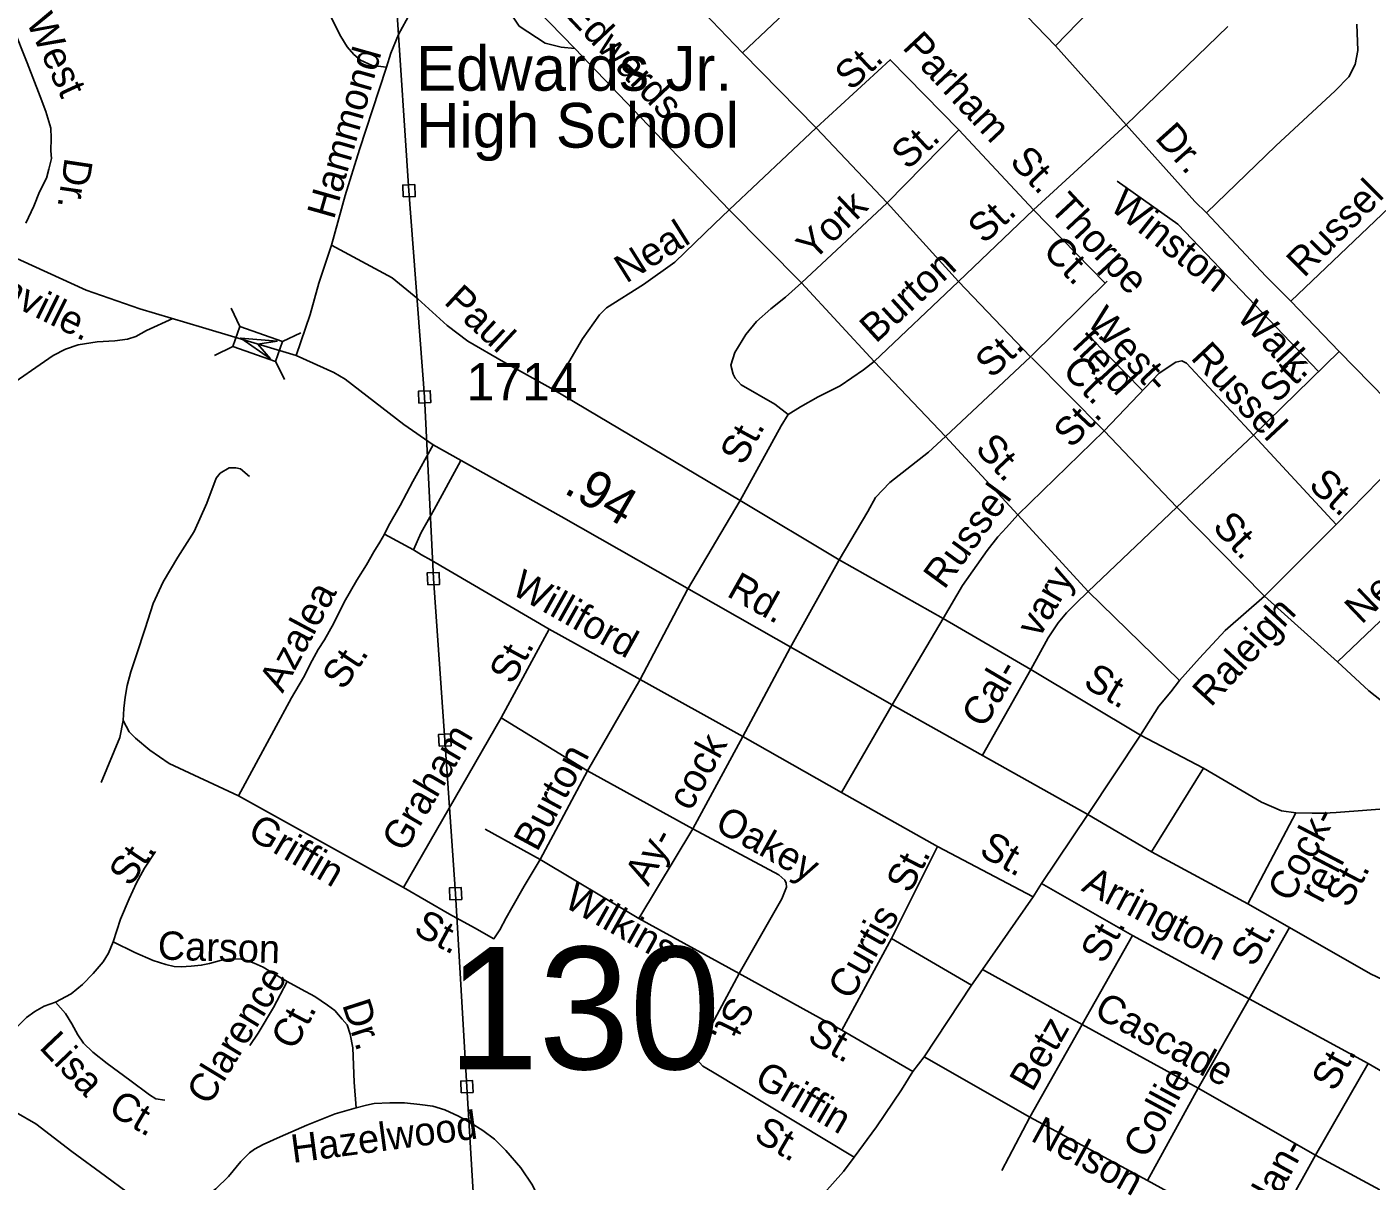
# Model space of a CAD drawing. Extents: x 2220236 to 2384410, y 720751 to 894131.
# Drawn here: x 2347083 to 2351588, y 793737 to 797608 of the extents above; entities that cross this region are included whole.
import ezdxf

# ---------------------------------------------------------------- set-up
doc = ezdxf.new("R2010")
doc.units = 0
doc.layers.add('Default', color=7, linetype='Continuous')

msp = doc.modelspace()

# ---------------------------------------------------------------- linework, layer by layer
at = {"layer": 'Default'}
for p, q in [((2349481.4, 797521.2), (2348847.8, 798184.2)), ((2350530.9, 797544.4), (2350043, 798052.5)), ((2348919, 797535.8), (2348685.3, 797776.4)), ((2349744.3, 797771), (2349481.4, 797521.2)), ((2351107.9, 797609.4), (2350767.1, 797280)), ((2349436.6, 796995.1), (2348919, 797535.8)), ((2350530.9, 797544.4), (2350767.1, 797280)), ((2349481.4, 797521.2), (2349728, 797269.6)), ((2349436.6, 796995.1), (2349728, 797269.6)), ((2349728, 797269.6), (2349966.4, 797018.3)), ((2349966.4, 797018.3), (2350206.8, 797262.8)), ((2350456.7, 796994.9), (2350206.8, 797262.8)), ((2350767.1, 797280), (2350456.7, 796994.9)), ((2350767.1, 797280), (2350997.7, 797022.7)), ((2349678.8, 796749.4), (2349436.6, 796995.1)), ((2349678.8, 796749.4), (2349966.4, 797018.3)), ((2349966.4, 797018.3), (2350205.4, 796754.8)), ((2350205.4, 796754.8), (2350456.7, 796994.9)), ((2350456.7, 796994.9), (2350696.3, 796749.4)), ((2351036.9, 796984.8), (2350997.7, 797022.7)), ((2351036.9, 796984.8), (2351235.9, 796771.8)), ((2351235.9, 796771.8), (2351319.3, 796688.3)), ((2349922.3, 796486.4), (2349678.8, 796749.4)), ((2349922.3, 796486.4), (2350205.4, 796754.8)), ((2350446.8, 796502), (2350205.4, 796754.8)), ((2350446.8, 796502), (2350703.9, 796756)), ((2351319.3, 796688.3), (2351480.9, 796520.2)), ((2347766.8, 796665.3), (2347796.7, 796603.1)), ((2347939.2, 796552.8), (2348001.4, 796582.7)), ((2347711.2, 796506.6), (2347773.4, 796536.5)), ((2350161.9, 796234.8), (2350446.8, 796502)), ((2350693.8, 796253.8), (2350450.2, 796499.7)), ((2351480.9, 796520.2), (2351194.3, 796238.9)), ((2351480.9, 796520.2), (2351759.2, 796234.4)), ((2347916.4, 796487.7), (2347946.3, 796425.6)), ((2350161.9, 796234.8), (2349922.3, 796486.4)), ((2348849.3, 796390.7), (2349473.5, 796020.2)), ((2350404.5, 795971.9), (2350161.9, 796234.8)), ((2350404.5, 795971.9), (2350693.8, 796253.8)), ((2350693.8, 796253.8), (2350936.8, 795998)), ((2350936.8, 795998), (2351194.3, 796238.9)), ((2351194.3, 796238.9), (2351471.5, 795939.2)), ((2351475.9, 795478.4), (2352103.9, 796081.8)), ((2349297, 795721.8), (2349473.5, 796020.2)), ((2349473.5, 796020.2), (2349805.6, 795821)), ((2350639.9, 795714.4), (2350936.8, 795998)), ((2350936.8, 795998), (2351230.8, 795699.6)), ((2350639.9, 795714.4), (2350404.5, 795971.9)), ((2348280.9, 795907.2), (2348378.1, 795854.4)), ((2349641.3, 795526.4), (2349805.6, 795821)), ((2349805.6, 795821), (2350154.3, 795623.8)), ((2349137.8, 795419.6), (2349297, 795721.8)), ((2350639.9, 795714.4), (2350945.9, 795415.8)), ((2351230.8, 795699.6), (2351475.9, 795478.4)), ((2348672.5, 795290.8), (2348832.7, 795588.4)), ((2348832.7, 795588.4), (2349137.8, 795419.6)), ((2349982.5, 795334.3), (2350154.3, 795623.8)), ((2350154.3, 795623.8), (2350447.4, 795453.1)), ((2349482.9, 795228.7), (2349641.3, 795526.4)), ((2350285.7, 795166.1), (2350447.4, 795453.1)), ((2350447.4, 795453.1), (2350815.7, 795232.5)), ((2349137.8, 795419.6), (2348962.2, 795113.6)), ((2349482.9, 795228.7), (2349137.8, 795419.6)), ((2349813.2, 795040.9), (2349982.5, 795334.3)), ((2348345, 794722.3), (2348672.5, 795290.8)), ((2348672.5, 795290.8), (2348962.2, 795113.6)), ((2349314.7, 794918.7), (2349482.9, 795228.7)), ((2349813.2, 795040.9), (2349482.9, 795228.7)), ((2351026.8, 795122.5), (2350815.7, 795232.5)), ((2348962.2, 795113.6), (2348803.6, 794815.9)), ((2348962.2, 795113.6), (2349314.7, 794918.7)), ((2350852.4, 794841.8), (2351026.8, 795122.5)), ((2347791.6, 795029.6), (2348345, 794722.3)), ((2350135.4, 794860.1), (2349813.2, 795040.9)), ((2350638.9, 794967), (2350852.4, 794841.8)), ((2351174.6, 794667.3), (2351335.6, 794973)), ((2348803.6, 794815.9), (2348619, 794918.3)), ((2349134, 794618), (2349314.7, 794918.7)), ((2349980.6, 794551), (2350135.4, 794860.1)), ((2350135.4, 794860.1), (2350455.1, 794690.5)), ((2350852.4, 794841.8), (2351174.6, 794667.3)), ((2348803.6, 794815.9), (2349134, 794618)), ((2350788, 794561.1), (2350483.5, 794735.6)), ((2351174.6, 794667.3), (2351314.8, 794587.7)), ((2349470.1, 794433.4), (2349134, 794618)), ((2350620.2, 794262.7), (2350788, 794561.1)), ((2350788, 794561.1), (2351179.6, 794348.7)), ((2351179.6, 794348.7), (2351314.8, 794587.7)), ((2349813.8, 794243.8), (2349980.6, 794551)), ((2349980.6, 794551), (2350248.4, 794394.2)), ((2349470.1, 794433.4), (2349813.8, 794243.8)), ((2350285.7, 794446.7), (2350620.2, 794262.7)), ((2351179.6, 794348.7), (2351008.7, 794049.5)), ((2351179.6, 794348.7), (2351578.4, 794131.9)), ((2349813.8, 794243.8), (2350052.6, 794104.7)), ((2350444.9, 793952.4), (2350620.2, 794262.7)), ((2350620.2, 794262.7), (2351008.7, 794049.5)), ((2350089.9, 794154.7), (2350444.9, 793952.4)), ((2351402, 793824), (2351578.4, 794131.9)), ((2351578.4, 794131.9), (2351626.7, 794104.3)), ((2351008.7, 794049.5), (2350839.1, 793740)), ((2351402, 793824), (2351008.7, 794049.5)), ((2350444.9, 793952.4), (2350350.2, 793772.8)), ((2350839.1, 793740), (2350444.9, 793952.4)), ((2351233.3, 793522.5), (2351402, 793824)), ((2351711.2, 793658), (2351402, 793824)), ((2350839.1, 793740), (2351233.3, 793522.5))]:
    msp.add_line(p, q, dxfattribs=at)
for points in [[(2348707.3, 791564.5), (2348681.9, 792186.1), (2348644.1, 792827.5), (2348595.1, 793420.7), (2348557.5, 794054), (2348519.6, 794701.4), (2348483.4, 795216.7), (2348445.1, 795757.9), (2348415.6, 796367.4), (2348363.4, 797058.6), (2348322, 797681.9), (2348023.9, 798200.2), (2347737.8, 798710.5), (2347371.9, 799369.8), (2346969.9, 800062.7), (2346651.1, 800622.8), (2346391.8, 801077.6), (2345925.8, 801925.5), (2345668.8, 802346.4), (2345321.9, 802938.1), (2345371.3, 803154.6)], [(2350733.5, 798356.6), (2350760.1, 797929.1), (2350762.9, 797867.2), (2350759.4, 797825.1), (2350751.9, 797793.1), (2350730.2, 797760.8), (2350678.9, 797698.1), (2350530.9, 797544.4)], [(2348104.4, 798149), (2348113, 798095.2), (2348111.4, 798061.3), (2348097.8, 798027.1), (2348082.2, 797996.9), (2348048.5, 797974.5), (2348024.7, 797954.1), (2348011, 797933.9), (2348007.5, 797902), (2348018.1, 797848.2), (2348045.1, 797760.5), (2348104.6, 797635.2), (2348135.2, 797575.7), (2348155.6, 797541.9), (2348178.1, 797516.2), (2348200.3, 797496.5), (2348240.4, 797478.9), (2348288.5, 797473.5)], [(2348685.3, 797776.4), (2348681.5, 797702.2), (2348694.1, 797668.3), (2348732.6, 797610.9), (2348819.4, 797554), (2348873.4, 797540.6), (2348919, 797535.8)], [(2348288.5, 797473.5), (2348302.8, 797520.5), (2348328.1, 797582.8), (2348366.9, 797654.2), (2348403.8, 797702.9)], [(2351540.8, 797617.2), (2351544, 797528.8), (2351535.3, 797482.6), (2351513.8, 797440.3), (2351468.3, 797393.8), (2351268.7, 797209.4), (2351036.9, 796984.8)], [(2347035.1, 797608.3), (2347083.1, 797487.2), (2347126.9, 797374.5), (2347145.7, 797324.5), (2347162.4, 797268.1), (2347164.5, 797234.7), (2347162.4, 797193), (2347164.6, 797166.6), (2347155.8, 797131.2), (2347147.8, 797101.2), (2347124.8, 797055.3), (2347106.1, 797007.3), (2347078.9, 796949.9)], [(2350206.8, 797262.8), (2349976.4, 797498.2), (2349728, 797269.6)], [(2348103.7, 796875.8), (2348149.6, 797042.3), (2348197.6, 797197.4), (2348263.3, 797398), (2348288.5, 797473.5)], [(2351319.3, 796688.3), (2351931.7, 797271.5), (2351974.9, 797333.9)], [(2346397.3, 797166.7), (2347022, 796843.7), (2347281.7, 796725.5), (2347461.1, 796662.3), (2347671.1, 796599.6)], [(2348344.3, 797037.8), (2348384.2, 797039.4), (2348382.6, 797079.3), (2348342.6, 797077.7), (2348344.3, 797037.8)], [(2351412.5, 796453.1), (2350940.2, 796946.8), (2350737.2, 797091.2)], [(2348849.3, 796390.7), (2348880.6, 796451), (2348945.1, 796561.7), (2349002.3, 796642.5), (2349025.9, 796666.6), (2349149, 796744.1), (2349254, 796819.4), (2349387.8, 796947.9), (2349436.6, 796995.1)], [(2347984.9, 796505.8), (2348032.1, 796643.2), (2348060.7, 796748.6), (2348103.7, 796875.8)], [(2348103.7, 796875.8), (2348307, 796766.6), (2348392.9, 796695.8), (2348491.5, 796607.3), (2348561, 796554.2), (2348680.2, 796484.6), (2348849.3, 796390.7)], [(2349634, 796308.1), (2349589.5, 796343.5), (2349476.8, 796408.1), (2349456.5, 796429.9), (2349450.4, 796443.9), (2349442.1, 796473.7), (2349455.6, 796515.9), (2349492.8, 796576.2), (2349528.4, 796620.7), (2349575.9, 796663.3), (2349625.3, 796701.9), (2349678.8, 796749.4)], [(2346376.2, 796043), (2346464.2, 796044), (2346486.2, 796048.3), (2346535.9, 796071), (2346656.9, 796150.3), (2347170.4, 796506.4), (2347212.2, 796527), (2347254, 796541.5), (2347317.8, 796552.1), (2347377.7, 796554.9), (2347419.7, 796561.4), (2347447.6, 796569.8), (2347483.4, 796590), (2347571.7, 796630.1)], [(2347671.1, 796599.6), (2347984.9, 796505.8), (2348111.7, 796448.9), (2348149.6, 796427), (2348345.8, 796275.3), (2348444.4, 796206.2), (2348873.8, 795965.8), (2349982.5, 795334.3), (2350638.9, 794967)], [(2350644.8, 796570.5), (2350822.5, 796389)], [(2349634, 796308.1), (2349675.7, 796334.6), (2349735.2, 796367.3), (2349808.7, 796404.3), (2349886.9, 796457.8), (2349922.3, 796486.4)], [(2351194.3, 796238.9), (2350969.5, 796480.1), (2350953.4, 796488), (2350933.6, 796483.6), (2350877.8, 796447.1), (2350693.8, 796253.8)], [(2348396.5, 796346.6), (2348436.4, 796348.2), (2348434.8, 796388.2), (2348394.8, 796386.6), (2348396.5, 796346.6)], [(2349473.5, 796020.2), (2349610.5, 796269.9), (2349634, 796308.1)], [(2349805.6, 795821), (2349901.7, 795983.5), (2349927.3, 796029.7), (2349974.6, 796080.3), (2350105.3, 796181.9), (2350161.9, 796234.8)], [(2350638.9, 794967), (2350815.7, 795232.5), (2350876.4, 795329.8), (2350916.8, 795377.9), (2350945.9, 795415.8), (2351012.9, 795491.7), (2351098.8, 795584), (2351230.8, 795699.6), (2351471.5, 795939.2), (2351759.2, 796234.4)], [(2348280.9, 795907.2), (2348294.9, 795934.7), (2348333.6, 796003.1), (2348376.6, 796084), (2348444.4, 796206.2)], [(2347405, 795282.4), (2347407.5, 795322.9), (2347411.9, 795360.2), (2347418.9, 795400), (2347431.5, 795445.5), (2347450.3, 795502), (2347479.3, 795590.5), (2347505.4, 795675), (2347539.4, 795747.2), (2347588.4, 795829.6), (2347643.3, 795916.3), (2347686.3, 796010.7), (2347717.2, 796095.2), (2347731, 796111.3), (2347760.9, 796129.6), (2347782.9, 796129.9), (2347798.8, 796126.1), (2347829.1, 796100.5)], [(2348378.1, 795854.4), (2348403.9, 795912.2), (2348447.7, 795989.8), (2348536.4, 796151.6)], [(2350154.3, 795623.8), (2350218.8, 795735.3), (2350301.3, 795852.3), (2350336.8, 795898.6), (2350366.4, 795929), (2350404.5, 795971.9)], [(2347791.6, 795029.6), (2347970, 795358.4), (2348010.2, 795426.5), (2348039.2, 795483.4), (2348059.4, 795520.1), (2348079.7, 795553), (2348111.2, 795608.6), (2348146.6, 795679.4), (2348188.3, 795752.7), (2348221.2, 795804.6), (2348245.2, 795847.6), (2348265.2, 795880.8), (2348280.9, 795907.2)], [(2348378.1, 795854.4), (2348405.6, 795838.1), (2348438.2, 795819.9), (2348832.7, 795588.4)], [(2348426, 795737.2), (2348465.9, 795738.8), (2348464.3, 795778.7), (2348424.3, 795777.1), (2348426, 795737.2)], [(2350447.4, 795453.1), (2350505.6, 795559.3), (2350539.7, 795609.9), (2350567.7, 795643.5), (2350597.3, 795673.9), (2350639.9, 795714.4)], [(2352145, 795318.6), (2351755.2, 795324.1), (2351687.2, 795323.1), (2351657.2, 795328.9), (2351623, 795348.3), (2351580.4, 795381.7), (2351475.9, 795478.4)], [(2347331.5, 795074.8), (2347393.6, 795225.5), (2347405, 795282.4)], [(2347405, 795282.4), (2347425.2, 795244.5), (2347446.6, 795223), (2347494.7, 795182.5), (2347559.1, 795138.3), (2347791.6, 795029.6)], [(2348464.3, 795195.9), (2348504.2, 795197.5), (2348502.6, 795237.5), (2348462.6, 795235.8), (2348464.3, 795195.9)], [(2351335.6, 794973), (2351288.3, 794979.6), (2351221.3, 795008.7), (2351026.8, 795122.5)], [(2352146.6, 795024.7), (2351471.5, 794973.3), (2351431.1, 794972), (2351390.6, 794972), (2351335.6, 794973)], [(2349717.8, 793656), (2349820.1, 793769.7), (2349855.5, 793817.7), (2349930, 793920.1), (2350014.1, 794043.4), (2350052.6, 794104.7), (2350089.9, 794154.7), (2350248.4, 794394.2), (2350285.7, 794446.7), (2350455.1, 794690.5), (2350483.5, 794735.6), (2350638.9, 794967)], [(2349314.7, 794918.7), (2349603.4, 794764.1), (2349623.6, 794746.4), (2349628, 794737.2), (2349628.7, 794723.6), (2349613.6, 794684.4), (2349470.1, 794433.4)], [(2347371.5, 794539.6), (2347396.1, 794616.1), (2347425.2, 794684.4), (2347450.4, 794737.5), (2347477, 794786.8), (2347513.6, 794842.4)], [(2348803.6, 794815.9), (2348749.3, 794726.1), (2348707.6, 794654.1), (2348688.7, 794619.9), (2348668.4, 794580.7), (2348648.2, 794550.4), (2348582.5, 794587.1), (2348499.1, 794632.6), (2348345, 794722.3)], [(2348500.5, 794680.6), (2348540.4, 794682.2), (2348538.8, 794722.1), (2348498.9, 794720.5), (2348500.5, 794680.6)], [(2351314.8, 794587.7), (2351585.8, 794432.8), (2351673.6, 794391.1), (2351750.7, 794358.9)], [(2347178.8, 794338), (2347231.2, 794365.2), (2347269.1, 794396.8), (2347304.5, 794433.4), (2347338.6, 794472.6), (2347356.3, 794501.7), (2347371.5, 794539.6)], [(2347371.5, 794539.6), (2347444.7, 794504.2), (2347505.4, 794477.7), (2347548.4, 794463.8), (2347576.2, 794457.5), (2347600.2, 794456.2), (2347633, 794458.7), (2347667.1, 794461.3), (2347694.9, 794467.6), (2347735.4, 794479), (2347759.4, 794481.5), (2347782.1, 794482.8), (2347801.1, 794481.5), (2347821.3, 794477.7), (2347844, 794468.8), (2347874.3, 794454.9), (2347914.8, 794430.9), (2347955.2, 794406.9)], [(2349470.1, 794433.4), (2349329.8, 794171.2), (2349325.9, 794159.2), (2349326, 794147.2), (2349348.4, 794123.3), (2349380.6, 794103.8), (2349855.5, 793817.7)], [(2347955.2, 794406.9), (2347909.7, 794319.7), (2347857.9, 794233.7), (2347830.1, 794192)], [(2348186.4, 793983.4), (2348180.1, 794069.3), (2348175, 794184.4), (2348166.2, 794229.9), (2348156.1, 794261.5), (2348139.7, 794280.5), (2348114.4, 794309.5), (2348090.4, 794327.2), (2348047.4, 794356.3), (2348001.9, 794381.6), (2347955.2, 794406.9)], [(2346942.5, 794020.7), (2346970.3, 794096.5), (2347009.5, 794185), (2347025.9, 794222.9), (2347048.6, 794253.3), (2347081.5, 794286.2), (2347109.3, 794306.4), (2347140.9, 794324.1), (2347178.8, 794338)], [(2347178.8, 794338), (2347211.6, 794300.1), (2347233.1, 794264.7), (2347253.3, 794228), (2347272.3, 794200.2), (2347303.9, 794169.8), (2347351.9, 794131.9), (2347427.7, 794076.3), (2347493.4, 794027), (2347514.9, 794013.1), (2347545.2, 794009.3)], [(2348538.3, 794033.2), (2348578.3, 794034.9), (2348576.6, 794074.8), (2348536.7, 794073.2), (2348538.3, 794033.2)], [(2348186.4, 793983.4), (2348115.7, 793963.1), (2348020.9, 793925.2), (2347931.2, 793886), (2347874.3, 793860.7), (2347845.3, 793844.3), (2347828.8, 793832.9), (2347799.8, 793803.8), (2347758.1, 793753.3), (2347716.4, 793711.5), (2347681, 793686.2), (2347646.9, 793673.6), (2347607.7, 793662.2), (2347574.9, 793657.2), (2347548.4, 793657.2), (2347524.3, 793658.4), (2347490.2, 793666), (2347458.6, 793677.4), (2347418.2, 793700.2), (2347346.2, 793754.5), (2347233.7, 793836.7), (2347113.1, 793929.6), (2347046.1, 793967.6)], [(2348186.4, 793983.4), (2348220.5, 793992.2), (2348247.1, 793997.3), (2348298.9, 793999.8), (2348348.1, 793999.8), (2348399.9, 793994.7), (2348442.9, 793988.4), (2348483.3, 793977), (2348528.8, 793955.5), (2348571.8, 793931.5), (2348611, 793907.5), (2348650.1, 793878.4), (2348688, 793840.5), (2348738.6, 793782.3), (2348777.7, 793724.2), (2348795.4, 793686.2), (2348810.6, 793635.7), (2348861.8, 793421.4), (2348884.5, 793339.2), (2348919.9, 793240.6), (2348959.7, 793146.4)]]:
    msp.add_lwpolyline(points, dxfattribs=at)
for points in [[(2347796.7, 796603.1), (2347939.3, 796553.2), (2347916, 796486.5), (2347773.4, 796536.5)], [(2347899.7, 796494.9), (2347799.5, 796564.4), (2347921, 796554.3), (2347856.9, 796543.8)]]:
    msp.add_lwpolyline(points, close=True, dxfattribs=at)

# ---------------------------------------------------------------- texts
for s, height, rotation, p in [('Edwards', 95, 313.3737, (2348882, 797650.1)), ('West', 95, 294.6809, (2347078.7, 797627.2)), ('Parham', 95, 313.1662, (2350014, 797537.3)), ('Hammond', 95, 74.0995, (2348111.6, 796959.5)), ('St.', 95, 43.1484, (2349845.7, 797391.2)), ('St.', 95, 42.7365, (2350034.9, 797125.9)), ('Dr.', 95, 311.9409, (2350860.7, 797234.1)), ('St.', 95, 313.5574, (2350373, 797153.8)), ('Dr.', 95, 261.5139, (2347210, 797172.2)), ('Russel', 95, 45.1569, (2351363, 796764.5)), ('York', 95, 43.5996, (2349717.8, 796819.7)), ('Thorpe', 95, 312.9843, (2350506.6, 796998)), ('Winston', 95, 321.4904, (2350707.5, 796999.4)), ('St.', 95, 42.7365, (2350291, 796877.6)), ('Neal', 95, 32.1932, (2349091.2, 796746.5)), ('Ct.', 95, 314.3299, (2350483.6, 796852.2)), ('Nashville.', 95, 333.6599, (2346782.6, 796797.1)), ('Burton', 95, 42.4043, (2349928.1, 796544.7)), ('Paul', 95, 317.1322, (2348477.3, 796682.4)), ('West-', 95, 312.9843, (2350631.6, 796615.5)), ('Walk', 95, 312.9843, (2351133.2, 796634.7)), ('field', 95, 312.9843, (2350581, 796536.2)), ('St.', 95, 43.3955, (2350316.9, 796426.3)), ('Russel', 95, 313.039, (2350980.2, 796496.4)), ('Ct.', 95, 314.3299, (2350549, 796451.4)), ('St.', 95, 44.4654, (2351271.4, 796342)), ('St.', 95, 46.6576, (2350584.2, 796192)), ('St.', 95, 61.2478, (2349484.1, 796133.8)), ('St.', 95, 313.2141, (2350257.4, 796190.3)), ('.94', 125, 329.7615, (2348878.1, 796047.9)), ('Russel', 95, 53.738, (2350157.4, 795718.4)), ('St.', 95, 317.833, (2351374.6, 796066.1)), ('St.', 95, 313.4762, (2351052.8, 795928.4)), ('New', 95, 43.7899, (2351556, 795602)), ('Williford', 95, 330.6743, (2348701.5, 795709.6)), ('Rd.', 95, 330.6172, (2349424.6, 795701.3)), ('vary', 95, 59.9864, (2350475.9, 795555.4)), ('Azalea', 95, 61.7953, (2347939.7, 795371.3)), ('Raleigh', 95, 47.4492, (2351050.8, 795324.3)), ('St.', 95, 55.9377, (2348144.2, 795380.4)), ('St.', 95, 61.3054, (2348710.6, 795399.2)), ('Cal-', 95, 59.3865, (2350291.5, 795252.7)), ('St.', 95, 329.0446, (2350618.9, 795398.8)), ('Graham', 95, 59.5403, (2348348.6, 794836.4)), ('cock', 95, 61.5168, (2349307.9, 794974.9)), ('Burton', 95, 61.6626, (2348792.9, 794838.9)), ('Griffin', 95, 329.5433, (2347817.1, 794892.4)), ('Oakey', 95, 330.6464, (2349383.6, 794917.6)), ('Cock-', 95, 62.4208, (2351320.8, 794668.5)), ('Ay-', 95, 61.5168, (2349165.1, 794723.3)), ('St.', 95, 330.4678, (2350270.3, 794832.9)), ('St.', 95, 55.9377, (2347429.6, 794721.4)), ('St.', 95, 62.6585, (2350042.4, 794698.7)), ('rell', 95, 62.4208, (2351423.3, 794664.9)), ('Arrington', 95, 332.3221, (2350613.9, 794713.2)), ('St.', 95, 62.4208, (2351514.8, 794650)), ('Wilkins', 95, 330.6743, (2348877.6, 794660.6)), ('Curtis', 95, 60.2717, (2349844.8, 794340.6)), ('St.', 95, 331.6738, (2348374.2, 794569.4)), ('St.', 95, 61.1048, (2350692.7, 794462)), ('Carson', 95, 358.1659, (2347520.3, 794481.1)), ('St.', 95, 60.877, (2351195.7, 794451.6)), ('Clarence', 95, 58.7134, (2347693.6, 793987.3)), ('Dr.', 95, 287.8956, (2348138.8, 794329.7)), ('St.', 95, 243.9669, (2349440.1, 794362.5)), ('Cascade', 95, 331.2426, (2350654.6, 794292.7)), ('Ct.', 95, 62.054, (2347979.9, 794172.7)), ('Betz', 95, 60.1446, (2350453.4, 794032.9)), ('Lisa', 95, 313.5908, (2347120.6, 794184)), ('St.', 95, 330.4678, (2349694.1, 794208.3)), ('St.', 95, 61.4086, (2351466.7, 794034.1)), ('Griffin', 95, 329.7951, (2349515.9, 794063)), ('Collie', 95, 61.6542, (2350835.8, 793808.8)), ('Ct.', 95, 329.5433, (2347350.5, 793966.6)), ('Hazelwood', 95, 7.5709, (2347974.1, 793798.2)), ('St.', 95, 329.7951, (2349514.5, 793878)), ('Nelson', 95, 331.2915, (2350443.2, 793875.4)), ('Blan-', 95, 61.3447, (2351228.8, 793591.3))]:
    msp.add_text(s, height=height, rotation=rotation, dxfattribs=at).set_placement(p)
for s, height, p in [('Edwards Jr.', 150, (2348387.5, 797394.2)), ('High School', 150, (2348387.5, 797203.2)), ('1714', 125, (2348556.4, 796356)), ('130', 410.1, (2348492.8, 794112.9))]:
    msp.add_text(s, height=height, dxfattribs=at).set_placement(p)

doc.saveas('drawing.dxf')
